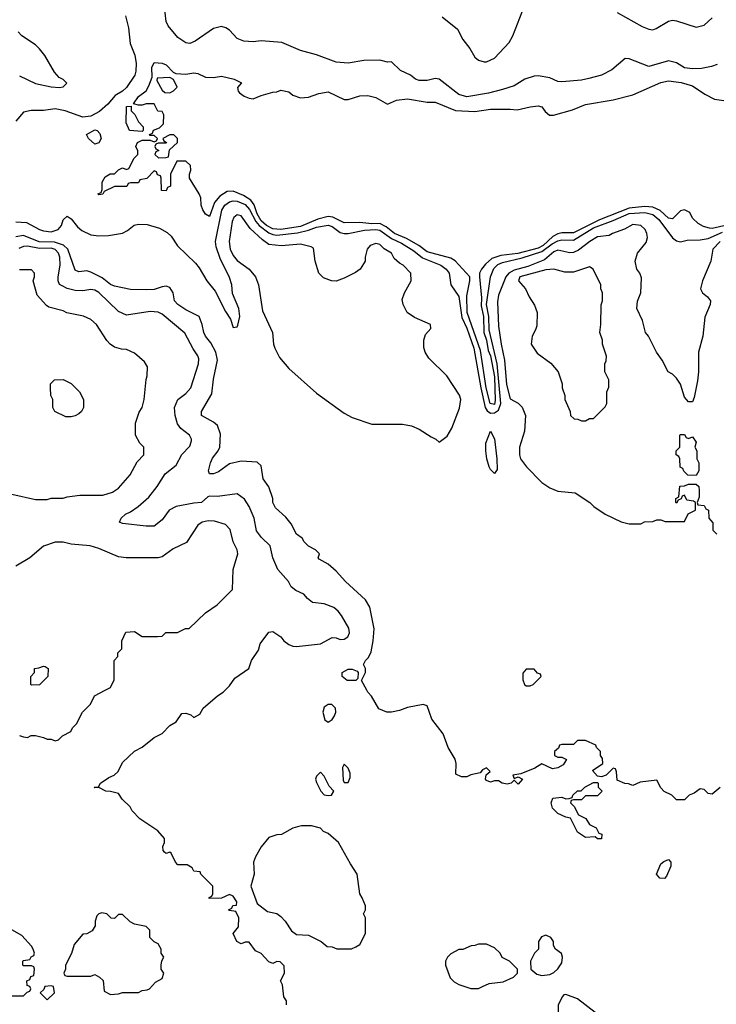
# Model space of a CAD drawing. Header units: inches. Extents: x 2348352 to 2479776, y 460422 to 613655.
# Tile 506 of 590: x 2426330 to 2429851, y 578412 to 583391. Entities that reach past the tile are written whole.
import ezdxf

# ---------------------------------------------------------------- set-up
doc = ezdxf.new("R2010")
doc.units = ezdxf.units.IN
doc.header["$MEASUREMENT"] = 0
doc.layers.add('C4527', color=7, linetype='Continuous')
doc.layers.add('C4528', color=7, linetype='Continuous')

msp = doc.modelspace()

# ---------------------------------------------------------------- linework, layer by layer
at = {"layer": 'C4527', "color": 4}
for points, elevation in [([(2426330, 579772), (2426350, 579764.7), (2426370, 579762), (2426388.4, 579771.6), (2426410, 579772), (2426450, 579762), (2426470, 579752), (2426490, 579752), (2426510, 579744.7), (2426526, 579750), (2426546, 579770), (2426588.4, 579791.6), (2426598, 579810), (2426618, 579830), (2426648, 579890), (2426688, 579930), (2426708, 579972), (2426762.7, 580000)], 72), ([(2427678, 578410), (2427678, 578430), (2427666, 578450), (2427658, 578510), (2427648.7, 578530), (2427668, 578570), (2427667.3, 578607.3), (2427647.3, 578627.3), (2427630, 578628), (2427610, 578618), (2427590, 578626), (2427550, 578668.7), (2427522, 578682), (2427490, 578726), (2427470, 578726), (2427450, 578718), (2427428, 578730), (2427408.7, 578770), (2427436.4, 578803.6), (2427438, 578850), (2427422, 578882), (2427390, 578886), (2427386, 578890), (2427402, 578898), (2427408.4, 578911.6), (2427426, 578914), (2427428, 578930), (2427410, 578958), (2427390, 578968), (2427350, 578948), (2427287.3, 578947.3), (2427287.3, 578952.7), (2427302, 578958), (2427306, 578970), (2427306, 579010), (2427246, 579070), (2427242, 579082), (2427210, 579086), (2427202, 579102), (2427176.4, 579116.4), (2427130, 579118), (2427118, 579130), (2427096.5, 579176.5), (2427090, 579182), (2427070, 579175.3), (2427062, 579182), (2427055.3, 579190), (2427054, 579210), (2427062, 579230), (2427062, 579250), (2427028, 579290), (2426938, 579350), (2426898, 579390), (2426888, 579410), (2426848.9, 579448.9), (2426830, 579478), (2426790, 579488.7), (2426766, 579490), (2426730, 579508), (2426710, 579506), (2426706, 579510), (2426728, 579512), (2426738, 579530), (2426781.5, 579558.5), (2426808, 579570), (2426828, 579590), (2426850, 579634), (2426910, 579692), (2426950, 579712), (2427010, 579762), (2427050, 579782), (2427090, 579822), (2427120.4, 579839.6), (2427150, 579882), (2427170, 579884.7), (2427195.3, 579875.3), (2427210, 579862), (2427240.4, 579879.6), (2427258, 579910), (2427330, 579972), (2427358, 579990), (2427368, 580000)], 68), ([(2429870, 579508.7), (2429830, 579475.3), (2429810, 579478), (2429790, 579498), (2429770, 579502), (2429739.8, 579480.2), (2429714, 579470), (2429690, 579446), (2429650, 579446), (2429626, 579470), (2429588, 579488), (2429570, 579506), (2429550, 579546), (2429465.4, 579534.6), (2429430, 579518), (2429407.3, 579527.3), (2429388.4, 579528.4), (2429350, 579546), (2429347.3, 579587.3), (2429342, 579602), (2429330, 579606), (2429294, 579570), (2429270, 579562), (2429250, 579566), (2429226, 579594), (2429278, 579630), (2429275.3, 579655.3), (2429266, 579670), (2429266, 579690), (2429246, 579710), (2429242, 579722), (2429190, 579746), (2429150, 579746), (2429130, 579726), (2429070, 579726), (2429058, 579722), (2429052.7, 579707.3), (2429034, 579690), (2429034, 579670), (2429050, 579662), (2429070, 579662), (2429094, 579650), (2429076.9, 579623.1), (2429050, 579608), (2429023.1, 579603.1), (2428970, 579628.7), (2428934.4, 579605.6), (2428862.8, 579577.2), (2428822, 579570), (2428830, 579554), (2428850, 579562), (2428872, 579550), (2428850, 579526), (2428830, 579546), (2428814, 579530), (2428794.8, 579525.2), (2428769.4, 579529.4), (2428750, 579542), (2428730, 579542), (2428710, 579535.3), (2428690, 579544), (2428684, 579550), (2428688.4, 579571.6), (2428708, 579590), (2428690, 579608), (2428670, 579598), (2428658, 579582), (2428610, 579573.2), (2428590, 579562), (2428562.7, 579562.7), (2428535.3, 579575.3), (2428536.3, 579630), (2428531.2, 579651.2), (2428495.6, 579710), (2428470, 579779), (2428413.1, 579853.1), (2428390, 579922), (2428370, 579928.7), (2428290, 579913.2), (2428250, 579897.2), (2428210, 579889.3), (2428186, 579890), (2428145.6, 579905.6), (2428109, 579970), (2428089.2, 579990), (2428084, 580000)], 64), ([(2426290, 578454), (2426350, 578454), (2426367.3, 578472.7), (2426382, 578478), (2426386, 578490), (2426382, 578502), (2426367.3, 578507.3), (2426366, 578530), (2426382, 578538), (2426387.3, 578552.7), (2426402, 578558), (2426406, 578590), (2426402, 578602), (2426390, 578606), (2426350, 578606), (2426346, 578610), (2426346, 578630), (2426350, 578634), (2426382, 578638), (2426388, 578652), (2426402, 578658), (2426406, 578670), (2426398, 578690), (2426390, 578706), (2426340.4, 578760.4), (2426290, 578788)], 72)]:
    msp.add_lwpolyline(points, dxfattribs=dict(at, elevation=elevation))
for points, elevation in [([(2427890, 579928), (2427870, 579915.3), (2427862.8, 579890), (2427872, 579850), (2427890, 579838), (2427910, 579852), (2427922, 579870), (2427928, 579890), (2427926, 579910), (2427907.3, 579927.3)], 68), ([(2427970, 579626), (2427962, 579610), (2427965.4, 579545.4), (2427970, 579534), (2427990, 579534), (2428000.4, 579559.6), (2428000.4, 579580.4), (2427990, 579606)], 68), ([(2427850, 579586), (2427830, 579566), (2427824.7, 579550), (2427830, 579534), (2427852, 579490), (2427870, 579472), (2427890, 579467.7), (2427906, 579470), (2427918, 579490), (2427894.6, 579514.6), (2427870, 579566)], 68), ([(2429270, 579248), (2429250, 579248.7), (2429238, 579258), (2429190, 579255.3), (2429150, 579282), (2429113.6, 579353.6), (2429090, 579359), (2429050, 579377.2), (2429023.2, 579403.2), (2429017.2, 579430), (2429025.2, 579454.8), (2429070, 579458.8), (2429090, 579451.3), (2429108, 579452), (2429122, 579458), (2429126, 579470), (2429150, 579491.3), (2429168, 579492), (2429186, 579510), (2429230, 579534), (2429250, 579534), (2429254, 579530), (2429254, 579510), (2429274, 579490), (2429250, 579466), (2429190, 579466), (2429170, 579446), (2429130, 579446), (2429118, 579442), (2429114, 579430), (2429132.7, 579412.7), (2429154, 579370), (2429191.3, 579351.3), (2429210, 579322), (2429243.6, 579303.6), (2429258, 579278), (2429272, 579272)], 64), ([(2427805.4, 579314.6), (2427754.6, 579314.6), (2427734, 579310), (2427710, 579302), (2427654, 579270), (2427630, 579268.7), (2427590, 579255.3), (2427551.1, 579208.9), (2427522, 579158), (2427511.3, 579130), (2427516, 579070), (2427498.8, 579010), (2427530, 578922), (2427582, 578882), (2427630, 578871.3), (2427650, 578856), (2427672.8, 578832.8), (2427703.4, 578783.4), (2427730, 578764.7), (2427790, 578762), (2427854, 578730), (2427883.6, 578703.6), (2427910, 578702), (2427932.7, 578692.7), (2428007.3, 578692.7), (2428030, 578702), (2428050, 578714), (2428078, 578770), (2428078, 578850), (2428068.7, 578870), (2428078, 578890), (2428078, 578910), (2428062, 578950), (2428049, 578970), (2428035.3, 579070), (2428001.5, 579121.5), (2427942, 579230), (2427890, 579275.3), (2427866, 579286), (2427850, 579302)], 68), ([(2429590, 579048), (2429566, 579050), (2429548, 579070), (2429570, 579122), (2429585.6, 579134.4), (2429610, 579144.7), (2429621, 579130), (2429621, 579110), (2429599.6, 579060.4)], 64), ([(2426745.4, 578874.6), (2426730, 578868.7), (2426720.7, 578859.3), (2426711.6, 578831.6), (2426711.3, 578808.7), (2426696.9, 578783.1), (2426670, 578768), (2426650, 578766), (2426606.4, 578713.6), (2426591.6, 578668.4), (2426562, 578610), (2426562, 578590), (2426554, 578570), (2426558, 578558), (2426570, 578554), (2426690, 578554), (2426710, 578562), (2426734, 578550), (2426751.6, 578531.6), (2426758, 578478), (2426790, 578462), (2426830, 578464.7), (2426850, 578472), (2426930, 578471.3), (2426950, 578482), (2426974.6, 578485.4), (2426986, 578490), (2427016.4, 578523.6), (2427050, 578542), (2427058, 578570), (2427046, 578590), (2427046, 578610), (2427048.4, 578631.6), (2427058, 578650), (2427046, 578670), (2427046, 578690), (2427030, 578718), (2427010, 578728), (2426988, 578750), (2426987.3, 578787.3), (2426970, 578806), (2426910, 578818), (2426888.9, 578828.9), (2426850, 578866), (2426830, 578866), (2426810, 578846), (2426792.7, 578847.3), (2426770, 578868.7)], 72), ([(2428990, 578762), (2428967.1, 578752.9), (2428952, 578730), (2428952, 578690), (2428932, 578670), (2428912, 578630), (2428914, 578590), (2428943.6, 578563.6), (2428970, 578558), (2429010, 578562), (2429030, 578572), (2429050, 578592), (2429070, 578622), (2429074, 578650), (2429068.4, 578668.4), (2429038, 578690), (2429028, 578710), (2429028, 578730), (2429015.3, 578750)], 68), ([(2428690, 578715.3), (2428650, 578715.3), (2428630, 578708.7), (2428611.6, 578708.4), (2428570, 578688.7), (2428550, 578688.7), (2428510, 578668), (2428492, 578650), (2428482, 578630), (2428482, 578610), (2428506.4, 578546.4), (2428525.4, 578525.4), (2428550, 578511.3), (2428610, 578491.3), (2428648.4, 578491.6), (2428670, 578502), (2428703.1, 578516.9), (2428774.6, 578525.4), (2428826, 578550), (2428846, 578570), (2428846, 578590), (2428806, 578630), (2428768.9, 578648.9), (2428758, 578670), (2428730, 578698)], 68), ([(2426490, 578506), (2426458, 578502), (2426452.7, 578487.3), (2426434, 578470), (2426470, 578434), (2426506, 578470), (2426502, 578502)], 72), ([(2429090, 578462), (2429081, 578459), (2429072, 578450), (2429051.6, 578408.4), (2429051, 578350), (2429070, 578292), (2429091.1, 578271.1), (2429130, 578252), (2429250, 578254), (2429262, 578258), (2429267.3, 578272.7), (2429268, 578310), (2429238, 578370), (2429150, 578439)], 68)]:
    msp.add_lwpolyline(points, close=True, dxfattribs=dict(at, elevation=elevation))
at = {"layer": 'C4528', "color": 4}
for points, elevation in [([(2429855.1, 583164.9), (2429826.3, 583153.7), (2429775.9, 583144.1), (2429730, 583142.4), (2429690, 583148.2), (2429650, 583172.7), (2429610, 583182.4), (2429510, 583154.9), (2429410, 583193.4), (2429390, 583194.8), (2429322.5, 583137.5), (2429270, 583110.7), (2429206.8, 583093.2), (2429170, 583084.9), (2429070, 583076.3), (2429050, 583078.8), (2429010, 583096.3), (2428950, 583107), (2428930, 583105.3), (2428884, 583090), (2428830, 583057.1), (2428770, 583038), (2428699.7, 583020.3), (2428590, 583001.3), (2428550, 583013), (2428450, 583090.7), (2428430, 583093.4), (2428390, 583083), (2428350, 583083), (2428330.4, 583090.4), (2428306, 583110), (2428254.4, 583134.4), (2428210, 583178), (2428190, 583176), (2428150, 583186), (2428070, 583184), (2427990, 583170.5), (2427930, 583175.5), (2427830, 583214), (2427750, 583234.8), (2427655.3, 583275.3), (2427550, 583284), (2427510, 583279.1), (2427462.5, 583282.5), (2427430, 583296), (2427390, 583338), (2427372, 583350), (2427350, 583356), (2427310, 583346), (2427218, 583282), (2427190, 583270.7), (2427170, 583274), (2427130, 583300.7), (2427079.9, 583359.9), (2427070, 583382), (2427055.3, 583515.3)], 56), ([(2426865.6, 583410), (2426879.5, 583350), (2426889.2, 583270), (2426912.3, 583212.3), (2426919.1, 583170), (2426917.6, 583130), (2426911.8, 583110), (2426870, 583048.2), (2426849.4, 583030), (2426812.1, 583007.9), (2426775.7, 582964.3), (2426733.2, 582926.8), (2426690, 582903.1), (2426650, 582897.6), (2426561, 582930), (2426510, 582939.5), (2426450, 582932), (2426387.8, 582932.2), (2426350, 582922.8), (2426310, 582878)], 56), ([(2428465.8, 583405.8), (2428542.5, 583342.5), (2428570.5, 583290.5), (2428604.7, 583244.7), (2428630, 583201), (2428650, 583186.8), (2428678, 583178), (2428690, 583177.3), (2428730, 583197.3), (2428803.9, 583276.1), (2428822.7, 583310), (2428869.2, 583430)], 64), ([(2429350, 583427.3), (2429476.7, 583356.7), (2429510, 583343), (2429530, 583340.5), (2429546.8, 583346.8), (2429610, 583383.8), (2429630, 583388), (2429650, 583385.5), (2429750, 583353), (2429790, 583363), (2429830, 583400.7)], 64), ([(2426330, 583108), (2426410, 583068.4), (2426489.1, 583050.9), (2426531.8, 583048.2), (2426550, 583052), (2426568, 583070), (2426550, 583088), (2426530, 583098), (2426506.3, 583126.3), (2426457.2, 583210), (2426430, 583244), (2426410, 583264), (2426342, 583310), (2426322, 583330)], 64), ([(2429955.7, 582364.3), (2429830, 582335.1), (2429816, 582336), (2429785.6, 582345.6), (2429760.2, 582360.2), (2429730, 582388), (2429716.5, 582416.5), (2429690, 582429), (2429670, 582425.2), (2429630, 582384.5), (2429610, 582387.8), (2429566.5, 582426.5), (2429530, 582442.4), (2429490, 582447.2), (2429410, 582437.7), (2429260.4, 582379.6), (2429130, 582313.7), (2429070, 582313.5), (2429050, 582308.7), (2429025.5, 582294.5), (2428975.8, 582250), (2428950, 582236.2), (2428848.8, 582208.8), (2428762, 582198), (2428716.9, 582183.1), (2428684.4, 582155.6), (2428664.7, 582130), (2428654.8, 582110), (2428653.4, 582090), (2428664.2, 581984.2), (2428663.4, 581943.4), (2428674.3, 581890), (2428676.9, 581810), (2428690, 581770.6), (2428698.8, 581718.8), (2428710, 581690.7), (2428730, 581584.7), (2428733.6, 581466.4), (2428730, 581445.1), (2428708.9, 581450), (2428687.6, 581530), (2428658.7, 581718.7), (2428591.1, 581910), (2428590, 581994), (2428606, 582070), (2428605.2, 582090), (2428531.2, 582171.2), (2428510, 582185.1), (2428390, 582216.9), (2428348.4, 582248.4), (2428284.5, 582284.5), (2428224.2, 582310), (2428182.8, 582342.8), (2428150, 582359.8), (2428110, 582358.8), (2428050, 582366), (2427970, 582363.5), (2427912.7, 582392.7), (2427890, 582395.3), (2427837.5, 582382.5), (2427750, 582345.3), (2427650, 582329.9), (2427610, 582333.5), (2427578, 582350), (2427550, 582374.3), (2427531.1, 582410), (2427514.8, 582454.8), (2427497.7, 582477.7), (2427461.4, 582501.4), (2427410, 582523.6), (2427378.4, 582521.6), (2427341.7, 582498.3), (2427314.2, 582465.8), (2427290, 582395.3), (2427270, 582408), (2427255.3, 582430), (2427247.3, 582452.7), (2427246, 582490), (2427238, 582510), (2427189, 582590), (2427189, 582610), (2427195.3, 582630), (2427194, 582654), (2427170, 582675.3), (2427124.7, 582675.3), (2427092, 582610), (2427092, 582550), (2427078, 582542), (2427070, 582526), (2427047.3, 582527.3), (2427046, 582590), (2427042, 582602), (2427027.3, 582607.3), (2427022, 582622), (2427010, 582626), (2426972.7, 582587.3), (2426938, 582582), (2426930, 582566), (2426890, 582566), (2426878, 582562), (2426872, 582548), (2426810, 582548), (2426758, 582522), (2426750, 582508), (2426730, 582506), (2426726, 582510), (2426742, 582518), (2426747.3, 582532.7), (2426748, 582570), (2426763.1, 582596.9), (2426788.4, 582611.6), (2426810, 582612), (2426830, 582632), (2426850, 582642), (2426870, 582634), (2426882, 582638), (2426909.1, 582690.9), (2426928, 582710), (2426927.3, 582727.3), (2426918, 582750), (2426926, 582770), (2426950, 582782), (2426990, 582782), (2427010, 582774), (2427022, 582778), (2427026, 582790), (2427010, 582806), (2426990, 582806), (2426986, 582810), (2427002, 582818), (2427007.3, 582832.7), (2427036.4, 582843.6), (2427056.4, 582863.6), (2427058, 582910), (2427050, 582926), (2427028, 582928), (2427010, 582966), (2426970, 582966), (2426950, 582958), (2426930, 582958), (2426906, 582966), (2426930, 583002), (2426969.1, 583030.9), (2426983.1, 583056.9), (2427000.4, 583099.6), (2426998, 583150), (2427010, 583174), (2427050, 583172), (2427070, 583162), (2427105.4, 583125.4), (2427119.6, 583119.6), (2427170, 583116), (2427210, 583122.8), (2427230, 583118.8), (2427270, 583101), (2427310, 583098), (2427350, 583106), (2427414, 583090), (2427451.6, 583071.6), (2427431.6, 583048.4), (2427434.8, 583030), (2427442, 583022), (2427465.1, 583005.1), (2427490, 582994), (2427510, 582990.8), (2427550, 583007.7), (2427610, 583024.7), (2427630, 583026), (2427650, 583034.8), (2427690, 583026.8), (2427711, 583010), (2427750, 582995.5), (2427790, 582998.8), (2427841.5, 583018.5), (2427890, 583026), (2427970, 582987.3), (2427990, 582986.8), (2428050, 583006.8), (2428090, 583007.7), (2428130, 582998), (2428190, 582964.7), (2428235.3, 582984.7), (2428290.4, 582990.4), (2428390, 582974), (2428430, 582973.4), (2428532.5, 582932.5), (2428630, 582927.6), (2428710, 582938.3), (2428810, 582939.1), (2428845.2, 582934.8), (2428910, 582951), (2428950, 582956), (2428970, 582951), (2428986.2, 582926.2), (2429008.5, 582908.5), (2429028.1, 582908.1), (2429124.8, 582935.2), (2429190, 582962), (2429330, 582985.5), (2429430, 583010.6), (2429570, 583073.4), (2429610, 583081.6), (2429673.8, 583073.8), (2429730, 583057.3), (2429793.7, 583013.7), (2429842, 582990), (2429901, 582981)], 52), ([(2426311.6, 582368.4), (2426365.1, 582365.1), (2426430, 582329.8), (2426450, 582322.9), (2426490, 582319), (2426525.5, 582330), (2426541.6, 582350), (2426550, 582379), (2426570, 582397.2), (2426590, 582383.7), (2426623, 582343), (2426644.5, 582324.5), (2426690, 582302.3), (2426730, 582297.7), (2426779.9, 582300.1), (2426850, 582312), (2426875.8, 582324.2), (2426908.2, 582351.8), (2426930, 582357.7), (2426974.9, 582354.9), (2427037.5, 582337.5), (2427075.4, 582315.4), (2427096.3, 582296.3), (2427128.3, 582248.3), (2427219.4, 582159.4), (2427236.8, 582136.8), (2427276.9, 582070), (2427317.6, 582017.6), (2427370, 581915.3), (2427396.6, 581876.6), (2427410, 581835.3), (2427430, 581838), (2427433.2, 581846.8), (2427442.8, 581890), (2427437.1, 581930), (2427406.7, 582006.7), (2427402.3, 582050), (2427390, 582087.3), (2427343.6, 582183.6), (2427322.5, 582242.5), (2427319.7, 582270), (2427351.5, 582428.5), (2427367.5, 582452.5), (2427390, 582469.8), (2427410, 582474.6), (2427430, 582473.2), (2427470, 582456.5), (2427491.8, 582431.8), (2427523.8, 582370), (2427540.5, 582350), (2427590, 582312.5), (2427610, 582304.6), (2427630, 582301.9), (2427733.6, 582313.6), (2427790, 582325.9), (2427830, 582342.6), (2427890, 582352.1), (2427910, 582346), (2427950, 582314.3), (2427970, 582309.7), (2427990, 582309.7), (2428073.6, 582326.4), (2428130, 582329.9), (2428150, 582326.4), (2428210, 582284.5), (2428260.2, 582260.2), (2428322.1, 582222.1), (2428366.9, 582186.9), (2428459.6, 582150), (2428486, 582130), (2428500.7, 582110), (2428509.6, 582050), (2428550.6, 581990.6), (2428564.8, 581884.8), (2428590.4, 581830.4), (2428626, 581730), (2428660.5, 581530), (2428682.4, 581430), (2428693.4, 581413.4), (2428710, 581400.7), (2428730, 581402.9), (2428750, 581416.8), (2428761.4, 581450), (2428742.9, 581650), (2428703, 581823), (2428701.2, 581890), (2428690.1, 581950), (2428709.2, 582090), (2428726.4, 582133.6), (2428747.2, 582152.8), (2428770, 582162.4), (2428870, 582186.1), (2428970, 582218.5), (2429021.9, 582258.1), (2429050, 582272.9), (2429070, 582277), (2429130, 582276.2), (2429230, 582339.1), (2429330, 582374.9), (2429410, 582410.5), (2429490, 582416.5), (2429530, 582405.5), (2429561.3, 582381.3), (2429630, 582287.6), (2429650, 582272), (2429670, 582267.3), (2429704.2, 582275.8), (2429770, 582278), (2429810, 582285), (2429882.7, 582317.3)], 56), ([(2429870, 582269.8), (2429834, 582230), (2429822.8, 582170), (2429781, 582070), (2429771, 582030), (2429781, 582010), (2429806, 581990), (2429821, 581970), (2429820.7, 581950), (2429792.8, 581887.2), (2429782.8, 581790), (2429761, 581710), (2429761, 581610), (2429755.3, 581564.7), (2429739.1, 581480.9), (2429730, 581458), (2429710, 581458), (2429690, 581482), (2429670, 581548), (2429650, 581578), (2429630, 581598), (2429608, 581610), (2429578, 581670), (2429548.7, 581710), (2429508.7, 581790), (2429494, 581810), (2429477.2, 581870), (2429449.2, 581930), (2429452.9, 581967.1), (2429469, 582010), (2429473.6, 582086.4), (2429464, 582110), (2429449, 582130), (2429441.2, 582170), (2429453.2, 582210), (2429496.4, 582263.6), (2429503, 582290), (2429500.5, 582310), (2429491.5, 582330), (2429470, 582349.5), (2429430, 582356), (2429387.6, 582332.4), (2429326, 582310), (2429310, 582298.9), (2429250, 582292.7), (2429212.2, 582270), (2429154.9, 582225.1), (2429130, 582213.5), (2429110, 582212.4), (2429050, 582225), (2429030, 582217.6), (2428982.6, 582177.4), (2428897.8, 582142.2), (2428830, 582124.6), (2428802.6, 582110), (2428787.7, 582090), (2428770, 582049.2), (2428750, 581997.2), (2428744.4, 581964.4), (2428750, 581842), (2428763, 581750), (2428780.9, 581670), (2428790, 581546.8), (2428810, 581474), (2428850, 581451.3), (2428870, 581431.3), (2428886, 581390), (2428881, 581310), (2428856, 581230), (2428856, 581190), (2428861, 581170), (2428891, 581130), (2428970, 581050.8), (2429010, 581024), (2429050, 581007.3), (2429138, 580998), (2429212, 580950), (2429232, 580930), (2429290, 580891.3), (2429370, 580851.3), (2429410, 580842), (2429470, 580842), (2429488.4, 580851.6), (2429530, 580854), (2429550, 580862), (2429570, 580862), (2429592.7, 580852.7), (2429690, 580854), (2429708, 580892), (2429746, 580910), (2429746, 580950), (2429736.4, 580956.4), (2429702, 580962), (2429690, 580986), (2429678, 580982), (2429672.7, 580967.3), (2429658, 580962), (2429650, 580946), (2429646, 580950), (2429646, 580970), (2429662, 580978), (2429667.3, 581032.7), (2429690, 581034), (2429710, 581042), (2429750, 581042), (2429762, 581030), (2429764.7, 581010), (2429763.6, 580976.4), (2429754, 580950), (2429758, 580938), (2429790, 580934), (2429798, 580918), (2429811.6, 580911.6), (2429814, 580870), (2429832.7, 580847.3), (2429834, 580810), (2429854, 580790)], 64), ([(2428084, 580000), (2428058, 580050), (2428078, 580090), (2428078, 580110), (2428068.7, 580130), (2428078, 580150), (2428093.6, 580166.4), (2428106, 580194), (2428117.2, 580250), (2428121.2, 580310), (2428100.2, 580420.2), (2428077.5, 580457.5), (2427977.2, 580550), (2427930, 580602), (2427890, 580638), (2427843.1, 580663.1), (2427838, 580670), (2427846, 580690), (2427826, 580710), (2427790, 580728), (2427768.7, 580750), (2427758, 580770), (2427728.7, 580790), (2427702, 580842), (2427675.5, 580875.5), (2427622.5, 580922.5), (2427609.2, 580950), (2427609, 580970), (2427590, 581028), (2427561.2, 581070), (2427550, 581135.3), (2427530, 581152.7), (2427450, 581158), (2427390, 581145.2), (2427335.6, 581104.4), (2427310, 581095.1), (2427290, 581095.3), (2427285.1, 581110), (2427295.1, 581150), (2427305.6, 581174.4), (2427334, 581210), (2427341.2, 581230), (2427344.7, 581295.3), (2427330, 581339), (2427310, 581356), (2427248.7, 581390), (2427249, 581409), (2427301.2, 581498.8), (2427310, 581574), (2427329.4, 581670), (2427322, 581710), (2427296.6, 581756.6), (2427269.4, 581790), (2427260.9, 581810), (2427253.2, 581850), (2427237.2, 581890), (2427170, 581923.7), (2427129.3, 581950), (2427112.7, 581970), (2427105.2, 582010), (2427090, 582037.2), (2427070, 582042.7), (2427050, 582040.9), (2427010, 582027), (2426970, 582024.5), (2426890, 582026.6), (2426810, 582042.9), (2426790, 582052.3), (2426746.5, 582086.5), (2426690, 582113.6), (2426670, 582121.6), (2426630, 582116), (2426610, 582125.2), (2426574.3, 582230), (2426551, 582251), (2426506, 582266), (2426428.1, 582268.1), (2426350, 582300.4), (2426310, 582293.5)], 64), ([(2427368, 580000), (2427390, 580022), (2427418, 580062), (2427488, 580110), (2427502, 580150), (2427536.5, 580203.5), (2427545.6, 580234.4), (2427590, 580294), (2427610, 580298), (2427650, 580271), (2427666, 580250), (2427690, 580230.8), (2427710, 580222.8), (2427730, 580221), (2427850, 580234.8), (2427910, 580266.8), (2427930, 580266), (2427950, 580256), (2427970, 580258.8), (2427988.7, 580270), (2427997.2, 580290), (2427994.2, 580314.2), (2427957.5, 580377.5), (2427940.2, 580400.2), (2427918.4, 580418.4), (2427870, 580437.2), (2427810, 580444), (2427784.1, 580464.1), (2427765.6, 580485.6), (2427725.2, 580505.2), (2427703.2, 580523.2), (2427688.7, 580550), (2427635.3, 580610), (2427609.2, 580669.2), (2427596, 580730), (2427551.9, 580771.9), (2427527, 580807), (2427515.6, 580870), (2427489.7, 580929.7), (2427465.8, 580965.8), (2427430, 580993.2), (2427330, 580979.3), (2427290, 580981.2), (2427281.4, 580978.6), (2427250, 580949.5), (2427210, 580947), (2427122, 580930), (2427086, 580910), (2427050, 580862), (2427010, 580829.3), (2426970, 580829.2), (2426850, 580842.7), (2426835.3, 580850), (2426844, 580870), (2426865.2, 580890), (2426890, 580902), (2426929, 580930), (2426983.2, 580976.8), (2427025.2, 581030), (2427064.8, 581095.2), (2427121.2, 581138.8), (2427150, 581192), (2427190, 581234), (2427198, 581262), (2427199, 581270), (2427188.7, 581290), (2427144.2, 581324.2), (2427127.7, 581347.7), (2427115.6, 581390), (2427112.3, 581430), (2427129.2, 581470), (2427170, 581500.7), (2427195.1, 581530), (2427234, 581650), (2427235.9, 581675.9), (2427231.5, 581691.5), (2427206.9, 581726.9), (2427165.4, 581805.4), (2427050, 581901.2), (2427030, 581912.7), (2426990, 581916), (2426870, 581897.2), (2426830, 581915.1), (2426730, 582011.8), (2426710, 582022.7), (2426690, 582026), (2426650, 582019.5), (2426610, 582022), (2426570, 582032), (2426544.4, 582044.4), (2426531.9, 582051.9), (2426524.5, 582070), (2426524.2, 582090), (2426535.4, 582150), (2426534, 582190), (2426526, 582210), (2426510, 582229.6), (2426490, 582235.8), (2426430, 582234.6), (2426370, 582245.7), (2426350, 582243.5), (2426325.9, 582234.1)], 68), ([(2426291.1, 580991.1), (2426410, 580964.7), (2426470, 580964.7), (2426490, 580971.3), (2426550, 580971.3), (2426570, 580978), (2426633.6, 580986.4), (2426750, 580986.8), (2426798.9, 581001.1), (2426830, 581022.8), (2426888.7, 581090), (2426924.7, 581155.3), (2426958, 581190), (2426958, 581230), (2426938, 581250), (2426915.3, 581290), (2426915.3, 581350), (2426933.6, 581406.4), (2426948.7, 581430), (2426959, 581470), (2426969.3, 581570.7), (2426975.3, 581590), (2426976.4, 581636.4), (2426960.4, 581660.4), (2426910, 581704), (2426870, 581724), (2426844.7, 581724.7), (2426810, 581735.3), (2426788, 581750), (2426770, 581768), (2426718, 581850), (2426690, 581875.3), (2426652.5, 581892.5), (2426569.3, 581909.3), (2426550, 581919), (2426478, 581938), (2426465.6, 581945.6), (2426418, 581998), (2426398, 582070), (2426406, 582090), (2426406, 582110), (2426390, 582126), (2426330, 582126)], 72), ([(2426762.7, 580000), (2426790, 580014), (2426807.3, 580052.7), (2426808, 580150), (2426826, 580170), (2426826, 580190), (2426846, 580210), (2426846, 580250), (2426866, 580294), (2426910, 580298), (2426950, 580272), (2427027.3, 580272.7), (2427050, 580274), (2427068.4, 580291.6), (2427127.3, 580292.7), (2427168.4, 580311.6), (2427187.3, 580312.7), (2427268.9, 580391.1), (2427328.4, 580431.6), (2427406, 580510), (2427409.3, 580610.7), (2427433.2, 580690), (2427429, 580710), (2427409.2, 580750), (2427393.6, 580813.6), (2427370, 580838), (2427314.8, 580854.8), (2427282.5, 580857.5), (2427252, 580850), (2427230, 580835.3), (2427173.4, 580746.6), (2427105.2, 580714.8), (2427050, 580675.3), (2427030, 580669), (2426869.1, 580669.1), (2426830, 580675.3), (2426730, 580717.2), (2426686, 580730), (2426590, 580739), (2426550, 580749), (2426510, 580749), (2426450, 580728.7), (2426382, 580670), (2426310, 580628)], 72)]:
    msp.add_lwpolyline(points, dxfattribs=dict(at, elevation=elevation))
for points, elevation in [([(2427090, 583098), (2427024.7, 583095.3), (2427023.6, 583083.6), (2427050, 583034), (2427063.6, 583023.6), (2427090, 583022), (2427108.4, 583031.6), (2427126, 583050), (2427108.4, 583088.4)], 52), ([(2426950, 582826), (2426886, 582830), (2426868, 582870), (2426870, 582951.3), (2426894, 582954), (2426894, 582930), (2426911.6, 582911.6), (2426930, 582874), (2426954, 582850), (2426954, 582830)], 52), ([(2426710, 582762), (2426678, 582790), (2426668, 582810), (2426710, 582834.8), (2426722, 582830), (2426735.3, 582815.3), (2426742, 582790), (2426730, 582768)], 52), ([(2427110, 582808), (2427090, 582808), (2427054, 582790), (2427058, 582778), (2427072, 582770), (2427070, 582766), (2427030, 582766), (2427018, 582762), (2427014, 582750), (2427018, 582738), (2427034, 582730), (2427018, 582722), (2427014, 582710), (2427032.7, 582692.7), (2427070, 582694), (2427082, 582698), (2427087.3, 582732.7), (2427128, 582770), (2427128, 582790)], 52), ([(2427430, 582403.5), (2427412.4, 582390), (2427403.6, 582370), (2427389.2, 582270), (2427394.3, 582230), (2427410, 582199.3), (2427430, 582174), (2427490.3, 582130.3), (2427522, 582090), (2427538, 582050), (2427558, 581918), (2427607.7, 581810), (2427613, 581750), (2427619.1, 581730), (2427643.4, 581683.4), (2427690, 581626.8), (2427830, 581502.8), (2427970, 581401), (2428010, 581378.8), (2428110, 581346), (2428265.4, 581345.4), (2428310, 581338), (2428350, 581321), (2428410, 581281), (2428434, 581270), (2428450, 581254), (2428490, 581284.7), (2428514.2, 581325.8), (2428553.4, 581426.6), (2428559.5, 581470), (2428552.9, 581492.9), (2428489.2, 581590), (2428398.6, 581678.6), (2428379, 581710), (2428373.6, 581733.6), (2428373.2, 581770), (2428380.9, 581799.1), (2428408, 581830), (2428406, 581850), (2428325.6, 581885.6), (2428288, 581910), (2428268, 581950), (2428263.1, 581976.9), (2428275.3, 582010), (2428308.7, 582070), (2428308, 582110), (2428268, 582150), (2428250, 582159), (2428223.3, 582183.3), (2428209, 582210), (2428172.5, 582232.5), (2428150, 582253.6), (2428130, 582259.5), (2428101, 582250), (2428086, 582230), (2428076, 582190), (2428076, 582170), (2428051.3, 582130), (2428027.5, 582112.5), (2427970, 582084), (2427930, 582069.2), (2427906, 582070), (2427866, 582086), (2427842, 582110), (2427824, 582170), (2427815.3, 582235.3), (2427803.1, 582243.1), (2427750, 582255.4), (2427653.1, 582246.9), (2427590, 582254), (2427557.2, 582277.2), (2427495.8, 582335.8), (2427450, 582399.1)], 64), ([(2429210, 582142), (2429130, 582114), (2429085.4, 582114.6), (2429029.3, 582129.3), (2428990, 582126.6), (2428858.8, 582090), (2428851, 582070), (2428886, 582030), (2428904.7, 581990), (2428932, 581948), (2428946, 581910), (2428943.6, 581843.6), (2428938, 581822), (2428921, 581790), (2428916, 581750), (2428945.2, 581705.2), (2429014, 581654), (2429051.3, 581610), (2429071.3, 581550), (2429071.3, 581530), (2429084.7, 581490), (2429084.7, 581470), (2429112, 581410), (2429114, 581390), (2429132.7, 581372.7), (2429151.6, 581371.6), (2429170, 581362), (2429190, 581362), (2429210, 581374), (2429230, 581374), (2429290, 581434), (2429298, 581450), (2429298, 581510), (2429307.3, 581532.7), (2429308, 581570), (2429288, 581610), (2429288, 581650), (2429294.6, 581665.4), (2429295.3, 581690), (2429275.3, 581750), (2429275.3, 581770), (2429262, 581810), (2429268, 581850), (2429268.4, 581948.4), (2429275.3, 581970), (2429275.3, 582010), (2429268, 582030), (2429268, 582050), (2429228.9, 582128.9)], 68), ([(2426590, 581382), (2426563.1, 581383.1), (2426508, 581410), (2426498, 581430), (2426498, 581470), (2426488, 581490), (2426486, 581530), (2426486, 581550), (2426506, 581570), (2426550, 581572), (2426590, 581552), (2426632, 581510), (2426652, 581470), (2426652, 581430), (2426642, 581410), (2426630, 581398), (2426610, 581388)], 72), ([(2428730, 581097), (2428710, 581117), (2428703.5, 581130), (2428691.1, 581170), (2428685.8, 581210), (2428687, 581250), (2428710, 581310.5), (2428730, 581270.8), (2428742.3, 581170), (2428743.7, 581116.3)], 56), ([(2429710, 581274), (2429730, 581282), (2429750, 581254), (2429742, 581230), (2429752, 581210), (2429752, 581170), (2429762, 581150), (2429762, 581110), (2429750, 581086), (2429707.3, 581087.3), (2429687.3, 581107.3), (2429682, 581122), (2429668.4, 581128.4), (2429666, 581170), (2429662, 581182), (2429648, 581190), (2429648, 581210), (2429666, 581230), (2429666, 581290), (2429670, 581294), (2429690, 581294), (2429698, 581278)], 64), ([(2426390, 580026), (2426386, 580030), (2426386, 580070), (2426406, 580090), (2426406, 580110), (2426427.3, 580112.7), (2426450, 580122), (2426459.6, 580119.6), (2426474, 580110), (2426472, 580070), (2426430, 580028)], 72), ([(2428030, 580049.4), (2427985.2, 580050), (2427959.5, 580070), (2427960.9, 580090), (2427990, 580106.4), (2428010, 580106), (2428036.3, 580096.3), (2428041, 580090), (2428039.8, 580060.2)], 64), ([(2428930, 580106), (2428890, 580106), (2428872.7, 580087.3), (2428872.7, 580052.7), (2428882, 580030), (2428890, 580022), (2428910, 580022), (2428926, 580030), (2428966, 580070), (2428962, 580082), (2428947.3, 580087.3)], 64)]:
    msp.add_lwpolyline(points, close=True, dxfattribs=dict(at, elevation=elevation))

doc.saveas('drawing.dxf')
